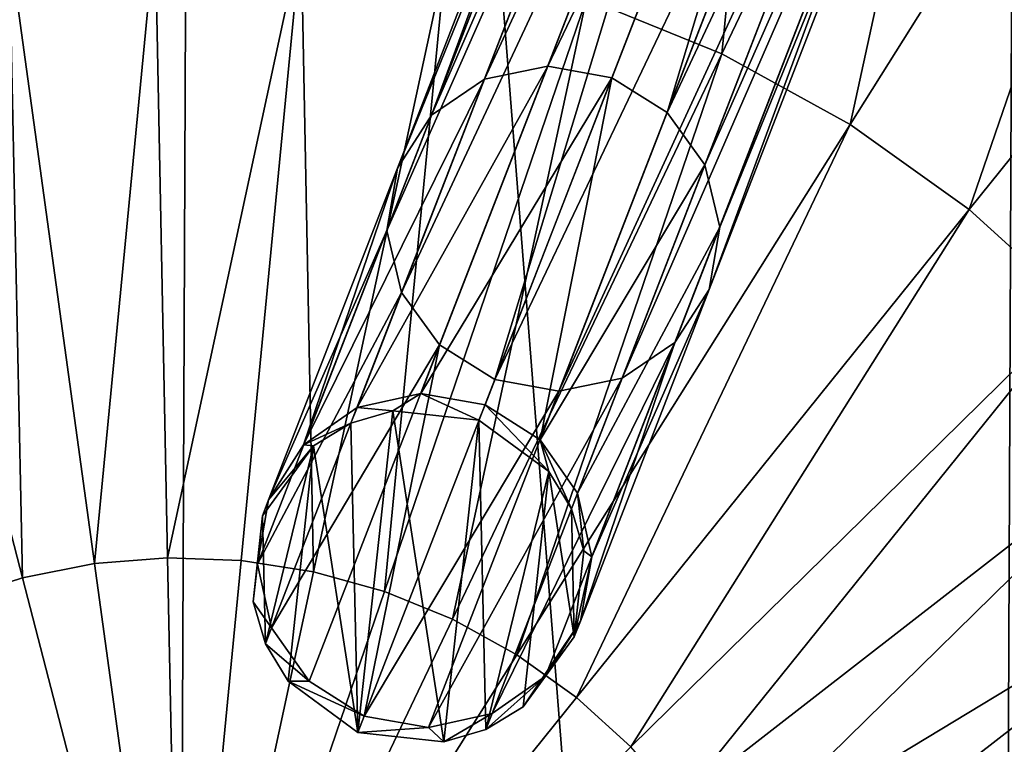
# Model space of a CAD drawing. Header units: millimetres. Extents: x 64 to 3333, y 103 to 3347.
# Tile 369 of 519: x 1725 to 1739, y 1784 to 1795. Entities that reach past the tile are written whole.
import ezdxf

# ---------------------------------------------------------------- set-up
doc = ezdxf.new("R2010")
doc.units = ezdxf.units.MM
doc.header["$LTSCALE"] = 25.4
doc.layers.get('0').update_dxf_attribs({"true_color": 0xff5454})

# ---------------------------------------------------------------- blocks, each defined once
blk = doc.blocks.new('SPIDER-6785-9743.STL')
at = {"color": 0}
mesh = blk.add_polyface(dxfattribs=at)
corners = [(1654.298, 1759.693, 1405.814), (1652.364, 1784.306, 1405.814), (1652.311, 1771.919, 1405.814), (1654.454, 1796.515, 1405.814), (1658.271, 1747.96, 1405.814), (1658.526, 1808.214, 1405.814), (1664.12, 1737.042, 1405.814), (1664.467, 1819.083, 1405.814), (1671.687, 1727.234, 1405.814), (1672.116, 1828.826, 1405.814), (1680.765, 1718.807, 1405.814), (1681.265, 1837.177, 1405.814), (1691.106, 1711.988, 1405.814), (1691.664, 1843.908, 1405.814), (1702.429, 1706.964, 1405.814), (1703.028, 1848.835, 1405.814), (1714.423, 1703.873, 1405.814), (1715.049, 1851.825, 1405.814), (1726.764, 1702.797, 1405.814), (1727.398, 1852.796, 1405.814), (1739.112, 1703.768, 1405.814), (1739.738, 1851.721, 1405.814), (1751.133, 1706.758, 1405.814), (1751.733, 1848.63, 1405.814), (1762.498, 1711.686, 1405.814), (1763.055, 1843.606, 1405.814), (1772.896, 1718.417, 1405.814), (1773.396, 1836.787, 1405.814), (1782.045, 1726.768, 1405.814), (1782.474, 1828.359, 1405.814), (1789.694, 1736.511, 1405.814), (1790.041, 1818.552, 1405.814), (1795.636, 1747.38, 1405.814), (1795.89, 1807.633, 1405.814), (1799.707, 1759.078, 1405.814), (1799.863, 1795.901, 1405.814), (1801.798, 1771.288, 1405.814), (1801.85, 1783.674, 1405.814)]
mesh.append_faces([[corners[k] for k in face] for face in [(0, 1, 2), (35, 36, 37)]], dxfattribs={"vtx0": -1, "color": 0})
mesh.append_faces([[corners[k] for k in face] for face in [(1, 0, 3), (3, 4, 5), (5, 6, 7), (7, 8, 9), (9, 10, 11), (11, 12, 13), (13, 14, 15), (15, 16, 17), (17, 18, 19), (19, 20, 21), (21, 22, 23), (23, 24, 25), (25, 26, 27), (27, 28, 29), (29, 30, 31), (31, 32, 33), (33, 34, 35)]], dxfattribs={"vtx0": -1, "vtx1": -1, "color": 0})
mesh.append_faces([[corners[k] for k in face] for face in [(3, 0, 4), (5, 4, 6), (7, 6, 8), (9, 8, 10), (11, 10, 12), (13, 12, 14), (15, 14, 16), (17, 16, 18), (19, 18, 20), (21, 20, 22), (23, 22, 24), (25, 24, 26), (27, 26, 28), (29, 28, 30), (31, 30, 32), (33, 32, 34), (35, 34, 36)]], dxfattribs={"vtx0": -1, "vtx2": -1, "color": 0})
mesh = blk.add_polyface(dxfattribs=at)
corners = [(1731.623, 1794.381, 1325.979), (1737.013, 1806.022, 1293.262), (1736.081, 1805.862, 1293.024), (1732.569, 1794.576, 1326.117)]
mesh.append_faces([[corners[k] for k in face] for face in [(0, 1, 2), (1, 0, 3)]], dxfattribs={"vtx0": -1, "color": 0})
mesh = blk.add_polyface(dxfattribs=at)
corners = [(1732.569, 1794.576, 1326.117), (1737.967, 1805.835, 1293.345), (1737.013, 1806.022, 1293.262), (1733.527, 1794.401, 1326.165)]
mesh.append_faces([[corners[k] for k in face] for face in [(0, 1, 2), (1, 0, 3)]], dxfattribs={"vtx0": -1, "color": 0})
mesh = blk.add_polyface(dxfattribs=at)
corners = [(1730.834, 1793.846, 1325.774), (1736.081, 1805.862, 1293.024), (1735.312, 1805.378, 1292.669), (1731.623, 1794.381, 1325.979)]
mesh.append_faces([[corners[k] for k in face] for face in [(0, 1, 2), (1, 0, 3)]], dxfattribs={"vtx0": -1, "color": 0})
mesh = blk.add_polyface(dxfattribs=at)
corners = [(1737.967, 1805.835, 1293.345), (1734.353, 1793.883, 1326.117), (1738.797, 1805.33, 1293.262), (1733.527, 1794.401, 1326.165)]
mesh.append_faces([[corners[k] for k in face] for face in [(0, 1, 2), (1, 0, 3)]], dxfattribs={"vtx0": -1, "color": 0})
mesh = blk.add_polyface(dxfattribs=at)
corners = [(1730.834, 1793.846, 1325.774), (1734.823, 1804.646, 1292.25), (1730.322, 1793.053, 1325.531), (1735.312, 1805.378, 1292.669)]
mesh.append_faces([[corners[k] for k in face] for face in [(0, 1, 2), (1, 0, 3)]], dxfattribs={"vtx0": -1, "color": 0})
mesh = blk.add_polyface(dxfattribs=at)
corners = [(1739.377, 1804.582, 1293.024), (1734.353, 1793.883, 1326.117), (1734.919, 1793.102, 1325.979), (1738.797, 1805.33, 1293.262)]
mesh.append_faces([[corners[k] for k in face] for face in [(0, 1, 2), (1, 0, 3)]], dxfattribs={"vtx0": -1, "color": 0})
mesh = blk.add_polyface(dxfattribs=at)
corners = [(1730.322, 1793.053, 1325.531), (1734.689, 1803.775, 1291.83), (1730.165, 1792.122, 1325.288), (1734.823, 1804.646, 1292.25)]
mesh.append_faces([[corners[k] for k in face] for face in [(0, 1, 2), (1, 0, 3)]], dxfattribs={"vtx0": -1, "color": 0})
mesh = blk.add_polyface(dxfattribs=at)
corners = [(1739.618, 1803.706, 1292.669), (1734.919, 1793.102, 1325.979), (1735.141, 1792.174, 1325.774), (1739.377, 1804.582, 1293.024)]
mesh.append_faces([[corners[k] for k in face] for face in [(0, 1, 2), (1, 0, 3)]], dxfattribs={"vtx0": -1, "color": 0})
mesh = blk.add_polyface(dxfattribs=at)
corners = [(1736.115, 1804.276, 1366.004), (1735.174, 1794.76, 1363.8), (1733.15, 1795.585, 1363.8), (1739.128, 1803.048, 1366.004)]
mesh.append_faces([[corners[k] for k in face] for face in [(0, 1, 2), (1, 0, 3)]], dxfattribs={"vtx0": -1, "color": 0})
mesh = blk.add_polyface(dxfattribs=at)
corners = [(1730.165, 1792.122, 1325.288), (1734.931, 1802.899, 1291.475), (1730.386, 1791.195, 1325.082), (1734.689, 1803.775, 1291.83)]
mesh.append_faces([[corners[k] for k in face] for face in [(0, 1, 2), (1, 0, 3)]], dxfattribs={"vtx0": -1, "color": 0})
mesh = blk.add_polyface(dxfattribs=at)
corners = [(1739.484, 1802.836, 1292.25), (1735.141, 1792.174, 1325.774), (1734.983, 1791.243, 1325.531), (1739.618, 1803.706, 1292.669)]
mesh.append_faces([[corners[k] for k in face] for face in [(0, 1, 2), (1, 0, 3)]], dxfattribs={"vtx0": -1, "color": 0})
mesh = blk.add_polyface(dxfattribs=at)
corners = [(1739.128, 1803.048, 1366.004), (1737.088, 1793.706, 1363.8), (1735.174, 1794.76, 1363.8), (1741.978, 1801.479, 1366.004)]
mesh.append_faces([[corners[k] for k in face] for face in [(0, 1, 2), (1, 0, 3)]], dxfattribs={"vtx0": -1, "color": 0})
mesh = blk.add_polyface(dxfattribs=at)
corners = [(1730.386, 1791.195, 1325.082), (1735.51, 1802.151, 1291.238), (1730.953, 1790.413, 1324.945), (1734.931, 1802.899, 1291.475)]
mesh.append_faces([[corners[k] for k in face] for face in [(0, 1, 2), (1, 0, 3)]], dxfattribs={"vtx0": -1, "color": 0})
mesh = blk.add_polyface(dxfattribs=at)
corners = [(1738.995, 1802.103, 1291.83), (1734.983, 1791.243, 1325.531), (1734.471, 1790.45, 1325.288), (1739.484, 1802.836, 1292.25)]
mesh.append_faces([[corners[k] for k in face] for face in [(0, 1, 2), (1, 0, 3)]], dxfattribs={"vtx0": -1, "color": 0})
mesh = blk.add_polyface(dxfattribs=at)
corners = [(1731.778, 1789.895, 1324.896), (1735.51, 1802.151, 1291.238), (1736.34, 1801.646, 1291.154), (1730.953, 1790.413, 1324.945)]
mesh.append_faces([[corners[k] for k in face] for face in [(0, 1, 2), (1, 0, 3)]], dxfattribs={"vtx0": -1, "color": 0})
mesh = blk.add_polyface(dxfattribs=at)
corners = [(1738.995, 1802.103, 1291.83), (1733.682, 1789.915, 1325.082), (1738.226, 1801.62, 1291.475), (1734.471, 1790.45, 1325.288)]
mesh.append_faces([[corners[k] for k in face] for face in [(0, 1, 2), (1, 0, 3)]], dxfattribs={"vtx0": -1, "color": 0})
mesh = blk.add_polyface(dxfattribs=at)
corners = [(1737.294, 1801.459, 1291.238), (1731.778, 1789.895, 1324.896), (1736.34, 1801.646, 1291.154), (1732.736, 1789.72, 1324.945)]
mesh.append_faces([[corners[k] for k in face] for face in [(0, 1, 2), (1, 0, 3)]], dxfattribs={"vtx0": -1, "color": 0})
mesh = blk.add_polyface(dxfattribs=at)
corners = [(1738.226, 1801.62, 1291.475), (1732.736, 1789.72, 1324.945), (1737.294, 1801.459, 1291.238), (1733.682, 1789.915, 1325.082)]
mesh.append_faces([[corners[k] for k in face] for face in [(0, 1, 2), (1, 0, 3)]], dxfattribs={"vtx0": -1, "color": 0})
mesh = blk.add_polyface(dxfattribs=at)
corners = [(1741.978, 1801.479, 1366.004), (1738.867, 1792.437, 1363.8), (1737.088, 1793.706, 1363.8), (1744.626, 1799.589, 1366.004)]
mesh.append_faces([[corners[k] for k in face] for face in [(0, 1, 2), (1, 0, 3)]], dxfattribs={"vtx0": -1, "color": 0})
mesh = blk.add_polyface(dxfattribs=at)
corners = [(1744.626, 1799.589, 1366.004), (1740.487, 1790.969, 1363.8), (1738.867, 1792.437, 1363.8), (1747.038, 1797.405, 1366.004)]
mesh.append_faces([[corners[k] for k in face] for face in [(0, 1, 2), (1, 0, 3)]], dxfattribs={"vtx0": -1, "color": 0})
mesh = blk.add_polyface(dxfattribs=at)
corners = [(1726.7, 1796.588, 1363.8), (1725.795, 1787.147, 1362.521), (1724.521, 1796.417, 1363.8), (1726.889, 1787.233, 1362.521)]
mesh.append_faces([[corners[k] for k in face] for face in [(0, 1, 2), (1, 0, 3)]], dxfattribs={"vtx0": -1, "color": 0})
mesh = blk.add_polyface(dxfattribs=at)
corners = [(1728.884, 1796.505, 1363.8), (1726.889, 1787.233, 1362.521), (1726.7, 1796.588, 1363.8), (1727.986, 1787.191, 1362.521)]
mesh.append_faces([[corners[k] for k in face] for face in [(0, 1, 2), (1, 0, 3)]], dxfattribs={"vtx0": -1, "color": 0})
mesh = blk.add_polyface(dxfattribs=at)
corners = [(1724.521, 1796.417, 1363.8), (1724.718, 1786.934, 1362.521), (1722.376, 1795.994, 1363.8), (1725.795, 1787.147, 1362.521)]
mesh.append_faces([[corners[k] for k in face] for face in [(0, 1, 2), (1, 0, 3)]], dxfattribs={"vtx0": -1, "color": 0})
mesh = blk.add_polyface(dxfattribs=at)
corners = [(1728.884, 1796.505, 1363.8), (1729.071, 1787.022, 1362.521), (1727.986, 1787.191, 1362.521), (1731.043, 1796.169, 1363.8)]
mesh.append_faces([[corners[k] for k in face] for face in [(0, 1, 2), (1, 0, 3)]], dxfattribs={"vtx0": -1, "color": 0})
mesh = blk.add_polyface(dxfattribs=at)
corners = [(1731.043, 1796.169, 1363.8), (1730.128, 1786.729, 1362.521), (1729.071, 1787.022, 1362.521), (1733.15, 1795.585, 1363.8)]
mesh.append_faces([[corners[k] for k in face] for face in [(0, 1, 2), (1, 0, 3)]], dxfattribs={"vtx0": -1, "color": 0})
mesh = blk.add_polyface(dxfattribs=at)
corners = [(1722.376, 1795.994, 1363.8), (1723.674, 1786.598, 1362.521), (1720.296, 1795.324, 1363.8), (1724.718, 1786.934, 1362.521)]
mesh.append_faces([[corners[k] for k in face] for face in [(0, 1, 2), (1, 0, 3)]], dxfattribs={"vtx0": -1, "color": 0})
mesh = blk.add_polyface(dxfattribs=at)
corners = [(1733.15, 1795.585, 1363.8), (1731.144, 1786.315, 1362.521), (1730.128, 1786.729, 1362.521), (1735.174, 1794.76, 1363.8)]
mesh.append_faces([[corners[k] for k in face] for face in [(0, 1, 2), (1, 0, 3)]], dxfattribs={"vtx0": -1, "color": 0})
mesh = blk.add_polyface(dxfattribs=at)
corners = [(1735.174, 1794.76, 1363.8), (1732.106, 1785.786, 1362.521), (1731.144, 1786.315, 1362.521), (1737.088, 1793.706, 1363.8)]
mesh.append_faces([[corners[k] for k in face] for face in [(0, 1, 2), (1, 0, 3)]], dxfattribs={"vtx0": -1, "color": 0})
mesh = blk.add_polyface(dxfattribs=at)
corners = [(1729.72, 1789.478, 1359.636), (1732.569, 1794.576, 1326.117), (1731.623, 1794.381, 1325.979), (1730.672, 1789.689, 1359.666)]
mesh.append_faces([[corners[k] for k in face] for face in [(0, 1, 2), (1, 0, 3)]], dxfattribs={"vtx0": -1, "color": 0})
mesh = blk.add_polyface(dxfattribs=at)
corners = [(1730.672, 1789.689, 1359.666), (1733.527, 1794.401, 1326.165), (1732.569, 1794.576, 1326.117), (1731.632, 1789.52, 1359.676)]
mesh.append_faces([[corners[k] for k in face] for face in [(0, 1, 2), (1, 0, 3)]], dxfattribs={"vtx0": -1, "color": 0})
mesh = blk.add_polyface(dxfattribs=at)
corners = [(1728.921, 1788.919, 1359.593), (1731.623, 1794.381, 1325.979), (1730.834, 1793.846, 1325.774), (1729.72, 1789.478, 1359.636)]
mesh.append_faces([[corners[k] for k in face] for face in [(0, 1, 2), (1, 0, 3)]], dxfattribs={"vtx0": -1, "color": 0})
mesh = blk.add_polyface(dxfattribs=at)
corners = [(1733.527, 1794.401, 1326.165), (1732.455, 1788.996, 1359.666), (1734.353, 1793.883, 1326.117), (1731.632, 1789.52, 1359.676)]
mesh.append_faces([[corners[k] for k in face] for face in [(0, 1, 2), (1, 0, 3)]], dxfattribs={"vtx0": -1, "color": 0})
mesh = blk.add_polyface(dxfattribs=at)
corners = [(1734.919, 1793.102, 1325.979), (1732.455, 1788.996, 1359.666), (1733.015, 1788.198, 1359.636), (1734.353, 1793.883, 1326.117)]
mesh.append_faces([[corners[k] for k in face] for face in [(0, 1, 2), (1, 0, 3)]], dxfattribs={"vtx0": -1, "color": 0})
mesh = blk.add_polyface(dxfattribs=at)
corners = [(1728.921, 1788.919, 1359.593), (1730.322, 1793.053, 1325.531), (1728.398, 1788.098, 1359.542), (1730.834, 1793.846, 1325.774)]
mesh.append_faces([[corners[k] for k in face] for face in [(0, 1, 2), (1, 0, 3)]], dxfattribs={"vtx0": -1, "color": 0})
mesh = blk.add_polyface(dxfattribs=at)
corners = [(1737.088, 1793.706, 1363.8), (1732.999, 1785.148, 1362.521), (1732.106, 1785.786, 1362.521), (1738.867, 1792.437, 1363.8)]
mesh.append_faces([[corners[k] for k in face] for face in [(0, 1, 2), (1, 0, 3)]], dxfattribs={"vtx0": -1, "color": 0})
mesh = blk.add_polyface(dxfattribs=at)
corners = [(1728.398, 1788.098, 1359.542), (1730.165, 1792.122, 1325.288), (1728.23, 1787.138, 1359.49), (1730.322, 1793.053, 1325.531)]
mesh.append_faces([[corners[k] for k in face] for face in [(0, 1, 2), (1, 0, 3)]], dxfattribs={"vtx0": -1, "color": 0})
mesh = blk.add_polyface(dxfattribs=at)
corners = [(1735.141, 1792.174, 1325.774), (1733.015, 1788.198, 1359.636), (1733.228, 1787.247, 1359.593), (1734.919, 1793.102, 1325.979)]
mesh.append_faces([[corners[k] for k in face] for face in [(0, 1, 2), (1, 0, 3)]], dxfattribs={"vtx0": -1, "color": 0})
mesh = blk.add_polyface(dxfattribs=at)
corners = [(1738.867, 1792.437, 1363.8), (1733.813, 1784.411, 1362.521), (1732.999, 1785.148, 1362.521), (1740.487, 1790.969, 1363.8)]
mesh.append_faces([[corners[k] for k in face] for face in [(0, 1, 2), (1, 0, 3)]], dxfattribs={"vtx0": -1, "color": 0})
mesh = blk.add_polyface(dxfattribs=at)
corners = [(1728.23, 1787.138, 1359.49), (1730.386, 1791.195, 1325.082), (1728.442, 1786.187, 1359.447), (1730.165, 1792.122, 1325.288)]
mesh.append_faces([[corners[k] for k in face] for face in [(0, 1, 2), (1, 0, 3)]], dxfattribs={"vtx0": -1, "color": 0})
mesh = blk.add_polyface(dxfattribs=at)
corners = [(1734.983, 1791.243, 1325.531), (1733.228, 1787.247, 1359.593), (1733.059, 1786.288, 1359.542), (1735.141, 1792.174, 1325.774)]
mesh.append_faces([[corners[k] for k in face] for face in [(0, 1, 2), (1, 0, 3)]], dxfattribs={"vtx0": -1, "color": 0})
mesh = blk.add_polyface(dxfattribs=at)
corners = [(1734.471, 1790.45, 1325.288), (1733.059, 1786.288, 1359.542), (1732.536, 1785.466, 1359.49), (1734.983, 1791.243, 1325.531)]
mesh.append_faces([[corners[k] for k in face] for face in [(0, 1, 2), (1, 0, 3)]], dxfattribs={"vtx0": -1, "color": 0})
mesh = blk.add_polyface(dxfattribs=at)
corners = [(1728.442, 1786.187, 1359.447), (1730.953, 1790.413, 1324.945), (1729.002, 1785.389, 1359.417), (1730.386, 1791.195, 1325.082)]
mesh.append_faces([[corners[k] for k in face] for face in [(0, 1, 2), (1, 0, 3)]], dxfattribs={"vtx0": -1, "color": 0})
mesh = blk.add_polyface(dxfattribs=at)
corners = [(1740.487, 1790.969, 1363.8), (1734.535, 1783.585, 1362.521), (1733.813, 1784.411, 1362.521), (1741.926, 1789.324, 1363.8)]
mesh.append_faces([[corners[k] for k in face] for face in [(0, 1, 2), (1, 0, 3)]], dxfattribs={"vtx0": -1, "color": 0})
mesh = blk.add_polyface(dxfattribs=at)
corners = [(1729.825, 1784.866, 1359.407), (1730.953, 1790.413, 1324.945), (1731.778, 1789.895, 1324.896), (1729.002, 1785.389, 1359.417)]
mesh.append_faces([[corners[k] for k in face] for face in [(0, 1, 2), (1, 0, 3)]], dxfattribs={"vtx0": -1, "color": 0})
mesh = blk.add_polyface(dxfattribs=at)
corners = [(1734.471, 1790.45, 1325.288), (1731.738, 1784.908, 1359.447), (1733.682, 1789.915, 1325.082), (1732.536, 1785.466, 1359.49)]
mesh.append_faces([[corners[k] for k in face] for face in [(0, 1, 2), (1, 0, 3)]], dxfattribs={"vtx0": -1, "color": 0})
mesh = blk.add_polyface(dxfattribs=at)
corners = [(1732.736, 1789.72, 1324.945), (1729.825, 1784.866, 1359.407), (1731.778, 1789.895, 1324.896), (1730.786, 1784.697, 1359.417)]
mesh.append_faces([[corners[k] for k in face] for face in [(0, 1, 2), (1, 0, 3)]], dxfattribs={"vtx0": -1, "color": 0})
mesh = blk.add_polyface(dxfattribs=at)
corners = [(1733.682, 1789.915, 1325.082), (1730.786, 1784.697, 1359.417), (1732.736, 1789.72, 1324.945), (1731.738, 1784.908, 1359.447)]
mesh.append_faces([[corners[k] for k in face] for face in [(0, 1, 2), (1, 0, 3)]], dxfattribs={"vtx0": -1, "color": 0})
mesh = blk.add_polyface(dxfattribs=at)
corners = [(1730.255, 1789.427, 1369.032), (1730.672, 1789.689, 1359.666), (1729.72, 1789.478, 1359.636)]
mesh.append_faces([[corners[k] for k in face] for face in [(0, 1, 2)]], dxfattribs={"color": 0})
mesh = blk.add_polyface(dxfattribs=at)
corners = [(1731.542, 1789.287, 1369.032), (1730.672, 1789.689, 1359.666), (1730.255, 1789.427, 1369.032)]
mesh.append_faces([[corners[k] for k in face] for face in [(0, 1, 2)]], dxfattribs={"color": 0})
mesh = blk.add_polyface(dxfattribs=at)
corners = [(1731.542, 1789.287, 1369.032), (1731.632, 1789.52, 1359.676), (1730.672, 1789.689, 1359.666)]
mesh.append_faces([[corners[k] for k in face] for face in [(0, 1, 2)]], dxfattribs={"color": 0})
mesh = blk.add_polyface(dxfattribs=at)
corners = [(1729.629, 1789.244, 1369.032), (1729.72, 1789.478, 1359.636), (1728.921, 1788.919, 1359.593)]
mesh.append_faces([[corners[k] for k in face] for face in [(0, 1, 2)]], dxfattribs={"color": 0})
mesh = blk.add_polyface(dxfattribs=at)
corners = [(1730.255, 1789.427, 1369.032), (1729.72, 1789.478, 1359.636), (1729.629, 1789.244, 1369.032)]
mesh.append_faces([[corners[k] for k in face] for face in [(0, 1, 2)]], dxfattribs={"color": 0})
mesh = blk.add_polyface(dxfattribs=at)
corners = [(1732.586, 1788.522, 1369.032), (1731.632, 1789.52, 1359.676), (1731.542, 1789.287, 1369.032)]
mesh.append_faces([[corners[k] for k in face] for face in [(0, 1, 2)]], dxfattribs={"color": 0})
mesh = blk.add_polyface(dxfattribs=at)
corners = [(1732.586, 1788.522, 1369.032), (1732.455, 1788.996, 1359.666), (1731.632, 1789.52, 1359.676)]
mesh.append_faces([[corners[k] for k in face] for face in [(0, 1, 2)]], dxfattribs={"color": 0})
mesh = blk.add_polyface(dxfattribs=at)
corners = [(1728.349, 1785.948, 1369.032), (1728.306, 1787.861, 1369.032), (1728.166, 1786.575, 1369.032), (1729.071, 1788.905, 1369.032), (1728.688, 1785.39, 1369.032), (1729.732, 1784.626, 1369.032), (1729.629, 1789.244, 1369.032), (1730.255, 1789.427, 1369.032), (1731.018, 1784.485, 1369.032), (1731.542, 1789.287, 1369.032), (1731.645, 1784.668, 1369.032), (1732.586, 1788.522, 1369.032), (1732.203, 1785.007, 1369.032), (1732.967, 1786.051, 1369.032), (1732.925, 1787.964, 1369.032), (1733.108, 1787.338, 1369.032)]
mesh.append_faces([[corners[k] for k in face] for face in [(0, 1, 2), (14, 13, 15)]], dxfattribs={"vtx0": -1, "color": 0})
mesh.append_faces([[corners[k] for k in face] for face in [(1, 0, 3), (3, 5, 6), (6, 5, 7), (7, 8, 9), (9, 10, 11), (11, 13, 14)]], dxfattribs={"vtx0": -1, "vtx1": -1, "color": 0})
mesh.append_faces([[corners[k] for k in face] for face in [(3, 0, 4), (3, 4, 5), (7, 5, 8), (9, 8, 10), (11, 10, 12), (11, 12, 13)]], dxfattribs={"vtx0": -1, "vtx2": -1, "color": 0})
mesh = blk.add_polyface(dxfattribs=at)
corners = [(1741.926, 1789.324, 1363.8), (1735.157, 1782.681, 1362.521), (1734.535, 1783.585, 1362.521), (1743.164, 1787.522, 1363.8)]
mesh.append_faces([[corners[k] for k in face] for face in [(0, 1, 2), (1, 0, 3)]], dxfattribs={"vtx0": -1, "color": 0})
mesh = blk.add_polyface(dxfattribs=at)
corners = [(1729.629, 1789.244, 1369.032), (1728.921, 1788.919, 1359.593), (1729.071, 1788.905, 1369.032)]
mesh.append_faces([[corners[k] for k in face] for face in [(0, 1, 2)]], dxfattribs={"color": 0})
mesh = blk.add_polyface(dxfattribs=at)
corners = [(1729.071, 1788.905, 1369.032), (1728.398, 1788.098, 1359.542), (1728.306, 1787.861, 1369.032)]
mesh.append_faces([[corners[k] for k in face] for face in [(0, 1, 2)]], dxfattribs={"color": 0})
mesh = blk.add_polyface(dxfattribs=at)
corners = [(1728.921, 1788.919, 1359.593), (1728.398, 1788.098, 1359.542), (1729.071, 1788.905, 1369.032)]
mesh.append_faces([[corners[k] for k in face] for face in [(0, 1, 2)]], dxfattribs={"color": 0})
mesh = blk.add_polyface(dxfattribs=at)
corners = [(1732.455, 1788.996, 1359.666), (1732.586, 1788.522, 1369.032), (1732.925, 1787.964, 1369.032)]
mesh.append_faces([[corners[k] for k in face] for face in [(0, 1, 2)]], dxfattribs={"color": 0})
mesh = blk.add_polyface(dxfattribs=at)
corners = [(1732.455, 1788.996, 1359.666), (1732.925, 1787.964, 1369.032), (1733.015, 1788.198, 1359.636)]
mesh.append_faces([[corners[k] for k in face] for face in [(0, 1, 2)]], dxfattribs={"color": 0})
mesh = blk.add_polyface(dxfattribs=at)
corners = [(1733.015, 1788.198, 1359.636), (1732.925, 1787.964, 1369.032), (1733.108, 1787.338, 1369.032)]
mesh.append_faces([[corners[k] for k in face] for face in [(0, 1, 2)]], dxfattribs={"color": 0})
mesh = blk.add_polyface(dxfattribs=at)
corners = [(1733.015, 1788.198, 1359.636), (1733.108, 1787.338, 1369.032), (1733.228, 1787.247, 1359.593)]
mesh.append_faces([[corners[k] for k in face] for face in [(0, 1, 2)]], dxfattribs={"color": 0})
mesh = blk.add_polyface(dxfattribs=at)
corners = [(1728.398, 1788.098, 1359.542), (1728.23, 1787.138, 1359.49), (1728.306, 1787.861, 1369.032)]
mesh.append_faces([[corners[k] for k in face] for face in [(0, 1, 2)]], dxfattribs={"color": 0})
mesh = blk.add_polyface(dxfattribs=at)
corners = [(1728.306, 1787.861, 1369.032), (1728.23, 1787.138, 1359.49), (1728.166, 1786.575, 1369.032)]
mesh.append_faces([[corners[k] for k in face] for face in [(0, 1, 2)]], dxfattribs={"color": 0})
mesh = blk.add_polyface(dxfattribs=at)
corners = [(1743.164, 1787.522, 1363.8), (1735.669, 1781.71, 1362.521), (1735.157, 1782.681, 1362.521), (1744.184, 1785.589, 1363.8)]
mesh.append_faces([[corners[k] for k in face] for face in [(0, 1, 2), (1, 0, 3)]], dxfattribs={"vtx0": -1, "color": 0})
mesh = blk.add_polyface(dxfattribs=at)
corners = [(1733.108, 1787.338, 1369.032), (1732.967, 1786.051, 1369.032), (1733.228, 1787.247, 1359.593)]
mesh.append_faces([[corners[k] for k in face] for face in [(0, 1, 2)]], dxfattribs={"color": 0})
mesh = blk.add_polyface(dxfattribs=at)
corners = [(1733.228, 1787.247, 1359.593), (1732.967, 1786.051, 1369.032), (1733.059, 1786.288, 1359.542)]
mesh.append_faces([[corners[k] for k in face] for face in [(0, 1, 2)]], dxfattribs={"color": 0})
mesh = blk.add_polyface(dxfattribs=at)
corners = [(1727.081, 1777.797, 1362.181), (1724.718, 1786.934, 1362.521), (1725.795, 1787.147, 1362.521)]
mesh.append_faces([[corners[k] for k in face] for face in [(0, 1, 2)]], dxfattribs={"color": 0})
mesh = blk.add_polyface(dxfattribs=at)
corners = [(1727.081, 1777.797, 1362.181), (1725.795, 1787.147, 1362.521), (1726.889, 1787.233, 1362.521)]
mesh.append_faces([[corners[k] for k in face] for face in [(0, 1, 2)]], dxfattribs={"color": 0})
mesh = blk.add_polyface(dxfattribs=at)
corners = [(1727.986, 1787.191, 1362.521), (1727.081, 1777.797, 1362.181), (1726.889, 1787.233, 1362.521)]
mesh.append_faces([[corners[k] for k in face] for face in [(0, 1, 2)]], dxfattribs={"color": 0})
mesh = blk.add_polyface(dxfattribs=at)
corners = [(1729.071, 1787.022, 1362.521), (1727.081, 1777.797, 1362.181), (1727.986, 1787.191, 1362.521)]
mesh.append_faces([[corners[k] for k in face] for face in [(0, 1, 2)]], dxfattribs={"color": 0})
mesh = blk.add_polyface(dxfattribs=at)
corners = [(1728.23, 1787.138, 1359.49), (1728.442, 1786.187, 1359.447), (1728.166, 1786.575, 1369.032)]
mesh.append_faces([[corners[k] for k in face] for face in [(0, 1, 2)]], dxfattribs={"color": 0})
mesh = blk.add_polyface(dxfattribs=at)
corners = [(1730.128, 1786.729, 1362.521), (1727.081, 1777.797, 1362.181), (1729.071, 1787.022, 1362.521)]
mesh.append_faces([[corners[k] for k in face] for face in [(0, 1, 2)]], dxfattribs={"color": 0})
mesh = blk.add_polyface(dxfattribs=at)
corners = [(1727.081, 1777.797, 1362.181), (1723.674, 1786.598, 1362.521), (1724.718, 1786.934, 1362.521)]
mesh.append_faces([[corners[k] for k in face] for face in [(0, 1, 2)]], dxfattribs={"color": 0})
mesh = blk.add_polyface(dxfattribs=at)
corners = [(1731.144, 1786.315, 1362.521), (1727.081, 1777.797, 1362.181), (1730.128, 1786.729, 1362.521)]
mesh.append_faces([[corners[k] for k in face] for face in [(0, 1, 2)]], dxfattribs={"color": 0})
mesh = blk.add_polyface(dxfattribs=at)
corners = [(1727.081, 1777.797, 1362.181), (1722.675, 1786.143, 1362.521), (1723.674, 1786.598, 1362.521)]
mesh.append_faces([[corners[k] for k in face] for face in [(0, 1, 2)]], dxfattribs={"color": 0})
mesh = blk.add_polyface(dxfattribs=at)
corners = [(1728.166, 1786.575, 1369.032), (1728.442, 1786.187, 1359.447), (1728.349, 1785.948, 1369.032)]
mesh.append_faces([[corners[k] for k in face] for face in [(0, 1, 2)]], dxfattribs={"color": 0})
mesh = blk.add_polyface(dxfattribs=at)
corners = [(1732.106, 1785.786, 1362.521), (1727.081, 1777.797, 1362.181), (1731.144, 1786.315, 1362.521)]
mesh.append_faces([[corners[k] for k in face] for face in [(0, 1, 2)]], dxfattribs={"color": 0})
mesh = blk.add_polyface(dxfattribs=at)
corners = [(1733.059, 1786.288, 1359.542), (1732.967, 1786.051, 1369.032), (1732.203, 1785.007, 1369.032)]
mesh.append_faces([[corners[k] for k in face] for face in [(0, 1, 2)]], dxfattribs={"color": 0})
mesh = blk.add_polyface(dxfattribs=at)
corners = [(1733.059, 1786.288, 1359.542), (1732.203, 1785.007, 1369.032), (1732.536, 1785.466, 1359.49)]
mesh.append_faces([[corners[k] for k in face] for face in [(0, 1, 2)]], dxfattribs={"color": 0})
mesh = blk.add_polyface(dxfattribs=at)
corners = [(1727.081, 1777.797, 1362.181), (1721.736, 1785.575, 1362.521), (1722.675, 1786.143, 1362.521)]
mesh.append_faces([[corners[k] for k in face] for face in [(0, 1, 2)]], dxfattribs={"color": 0})
mesh = blk.add_polyface(dxfattribs=at)
corners = [(1728.442, 1786.187, 1359.447), (1729.002, 1785.389, 1359.417), (1728.349, 1785.948, 1369.032)]
mesh.append_faces([[corners[k] for k in face] for face in [(0, 1, 2)]], dxfattribs={"color": 0})
mesh = blk.add_polyface(dxfattribs=at)
corners = [(1728.349, 1785.948, 1369.032), (1729.002, 1785.389, 1359.417), (1728.688, 1785.39, 1369.032)]
mesh.append_faces([[corners[k] for k in face] for face in [(0, 1, 2)]], dxfattribs={"color": 0})
mesh = blk.add_polyface(dxfattribs=at)
corners = [(1732.999, 1785.148, 1362.521), (1727.081, 1777.797, 1362.181), (1732.106, 1785.786, 1362.521)]
mesh.append_faces([[corners[k] for k in face] for face in [(0, 1, 2)]], dxfattribs={"color": 0})
mesh = blk.add_polyface(dxfattribs=at)
corners = [(1727.081, 1777.797, 1362.181), (1720.869, 1784.902, 1362.521), (1721.736, 1785.575, 1362.521)]
mesh.append_faces([[corners[k] for k in face] for face in [(0, 1, 2)]], dxfattribs={"color": 0})
mesh = blk.add_polyface(dxfattribs=at)
corners = [(1744.184, 1785.589, 1363.8), (1736.065, 1780.686, 1362.521), (1735.669, 1781.71, 1362.521), (1744.973, 1783.551, 1363.8)]
mesh.append_faces([[corners[k] for k in face] for face in [(0, 1, 2), (1, 0, 3)]], dxfattribs={"vtx0": -1, "color": 0})
mesh = blk.add_polyface(dxfattribs=at)
corners = [(1728.688, 1785.39, 1369.032), (1729.825, 1784.866, 1359.407), (1729.732, 1784.626, 1369.032)]
mesh.append_faces([[corners[k] for k in face] for face in [(0, 1, 2)]], dxfattribs={"color": 0})
mesh = blk.add_polyface(dxfattribs=at)
corners = [(1728.688, 1785.39, 1369.032), (1729.002, 1785.389, 1359.417), (1729.825, 1784.866, 1359.407)]
mesh.append_faces([[corners[k] for k in face] for face in [(0, 1, 2)]], dxfattribs={"color": 0})
mesh = blk.add_polyface(dxfattribs=at)
corners = [(1731.645, 1784.668, 1369.032), (1732.536, 1785.466, 1359.49), (1732.203, 1785.007, 1369.032)]
mesh.append_faces([[corners[k] for k in face] for face in [(0, 1, 2)]], dxfattribs={"color": 0})
mesh = blk.add_polyface(dxfattribs=at)
corners = [(1731.645, 1784.668, 1369.032), (1731.738, 1784.908, 1359.447), (1732.536, 1785.466, 1359.49)]
mesh.append_faces([[corners[k] for k in face] for face in [(0, 1, 2)]], dxfattribs={"color": 0})
mesh = blk.add_polyface(dxfattribs=at)
corners = [(1733.813, 1784.411, 1362.521), (1727.081, 1777.797, 1362.181), (1732.999, 1785.148, 1362.521)]
mesh.append_faces([[corners[k] for k in face] for face in [(0, 1, 2)]], dxfattribs={"color": 0})
mesh = blk.add_polyface(dxfattribs=at)
corners = [(1727.081, 1777.797, 1362.181), (1720.086, 1784.133, 1362.521), (1720.869, 1784.902, 1362.521)]
mesh.append_faces([[corners[k] for k in face] for face in [(0, 1, 2)]], dxfattribs={"color": 0})
mesh = blk.add_polyface(dxfattribs=at)
corners = [(1731.018, 1784.485, 1369.032), (1730.786, 1784.697, 1359.417), (1731.738, 1784.908, 1359.447)]
mesh.append_faces([[corners[k] for k in face] for face in [(0, 1, 2)]], dxfattribs={"color": 0})
mesh = blk.add_polyface(dxfattribs=at)
corners = [(1731.018, 1784.485, 1369.032), (1731.738, 1784.908, 1359.447), (1731.645, 1784.668, 1369.032)]
mesh.append_faces([[corners[k] for k in face] for face in [(0, 1, 2)]], dxfattribs={"color": 0})
mesh = blk.add_polyface(dxfattribs=at)
corners = [(1735.967, 1783.193, 1359.314), (1742.02, 1784.885, 1325.572), (1741.08, 1784.791, 1325.328), (1736.936, 1783.296, 1359.366)]
mesh.append_faces([[corners[k] for k in face] for face in [(0, 1, 2), (1, 0, 3)]], dxfattribs={"vtx0": -1, "color": 0})
mesh = blk.add_polyface(dxfattribs=at)
corners = [(1736.936, 1783.296, 1359.366), (1742.93, 1784.601, 1325.779), (1742.02, 1784.885, 1325.572), (1737.87, 1783.02, 1359.411)]
mesh.append_faces([[corners[k] for k in face] for face in [(0, 1, 2), (1, 0, 3)]], dxfattribs={"vtx0": -1, "color": 0})
mesh = blk.add_polyface(dxfattribs=at)
corners = [(1729.732, 1784.626, 1369.032), (1729.825, 1784.866, 1359.407), (1730.786, 1784.697, 1359.417)]
mesh.append_faces([[corners[k] for k in face] for face in [(0, 1, 2)]], dxfattribs={"color": 0})
mesh = blk.add_polyface(dxfattribs=at)
corners = [(1735.113, 1782.726, 1359.261), (1741.08, 1784.791, 1325.328), (1740.255, 1784.333, 1325.084), (1735.967, 1783.193, 1359.314)]
mesh.append_faces([[corners[k] for k in face] for face in [(0, 1, 2), (1, 0, 3)]], dxfattribs={"vtx0": -1, "color": 0})
mesh = blk.add_polyface(dxfattribs=at)
corners = [(1729.732, 1784.626, 1369.032), (1730.786, 1784.697, 1359.417), (1731.018, 1784.485, 1369.032)]
mesh.append_faces([[corners[k] for k in face] for face in [(0, 1, 2)]], dxfattribs={"color": 0})
mesh = blk.add_polyface(dxfattribs=at)
corners = [(1737.87, 1783.02, 1359.411), (1743.671, 1783.983, 1325.917), (1742.93, 1784.601, 1325.779), (1738.629, 1782.407, 1359.441)]
mesh.append_faces([[corners[k] for k in face] for face in [(0, 1, 2), (1, 0, 3)]], dxfattribs={"vtx0": -1, "color": 0})

msp = doc.modelspace()

# ---------------------------------------------------------------- block references
at = {"color": 250, "true_color": 0x262626}
msp.add_blockref('SPIDER-6785-9743.STL', (0, 0), dxfattribs=at)

doc.saveas('drawing.dxf')
